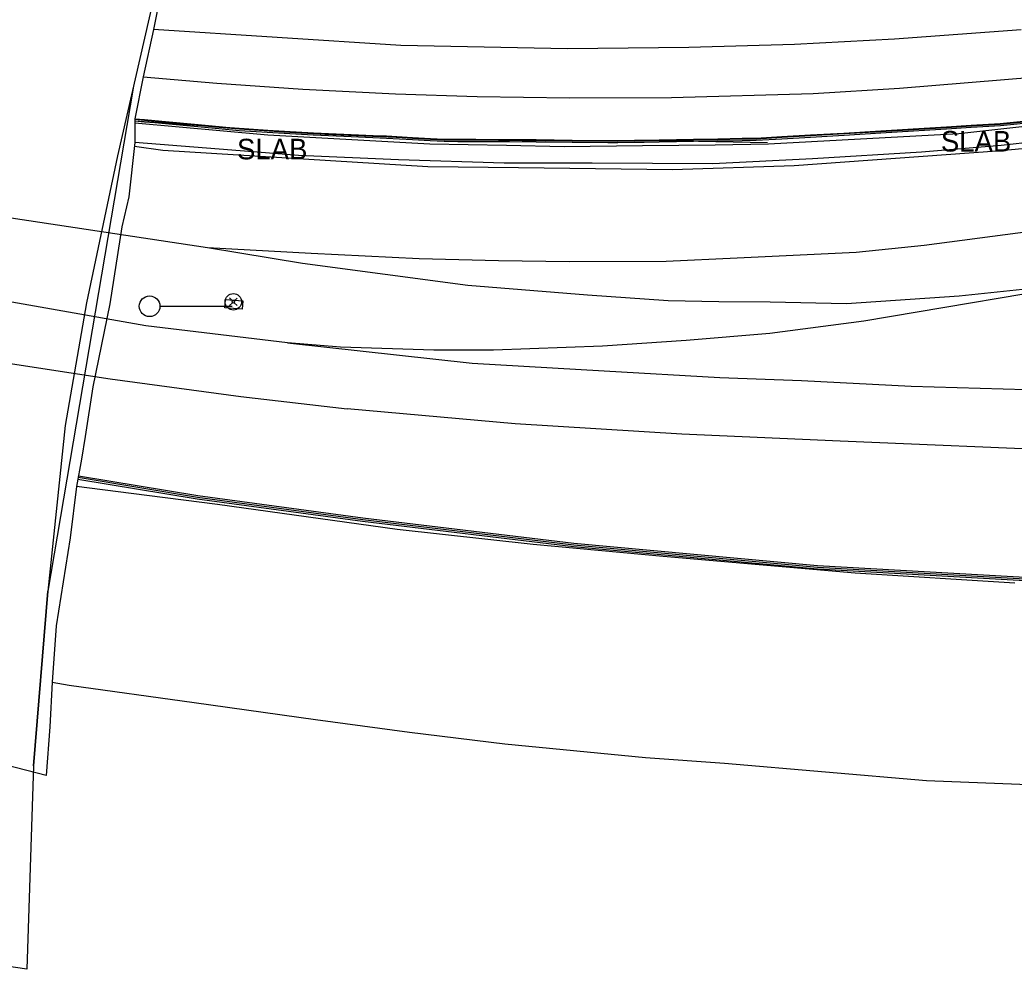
# Model space of a CAD drawing. Extents: x 368532 to 392481, y 10654822 to 10676899.
# Drawn here: x 384814.7 to 385056.2, y 10654821.9 to 10655052.5 of the extents above; entities that cross this region are included whole.
import ezdxf

# ---------------------------------------------------------------- set-up
doc = ezdxf.new("R2010")
doc.units = 0
for name, color, linetype in [('p_bridge deck', 7, 'Continuous'), ('p_drainage conc drain', 7, 'Continuous'), ('p_dtm obscured area', 7, 'Continuous'), ('p_dtm slab', 7, 'Continuous'), ('p_railroad rr control', 7, 'Continuous'), ('p_road - paved curb', 7, 'Continuous'), ('p_road guard rails', 7, 'Continuous'), ('p_road paint stripe', 7, 'Continuous'), ('p_structure antenae', 7, 'Continuous'), ('p_structure fence', 7, 'Continuous'), ('p_structure unidentified', 7, 'Continuous'), ('p_structure wall', 7, 'Continuous')]:
    doc.layers.add(name, color=color, linetype=linetype)

msp = doc.modelspace()

# ---------------------------------------------------------------- linework, layer by layer
at = {"layer": 'p_bridge deck'}
for p, q in [((384847.47, 10655058.84), (384838.39, 10655019.46)), ((384842.19, 10655035.91), (384821.47, 10654913.75)), ((384838.39, 10655019.46), (384830.92, 10654983.82)), ((384830.92, 10654983.82), (384825.73, 10654954)), ((384825.73, 10654954), (384821.47, 10654913.75)), ((384818.01, 10654871.3), (384821.47, 10654913.75)), ((384821.47, 10654913.75), (384818.01, 10654871.3)), ((384818.01, 10654871.3), (384816.44, 10654821.9)), ((384816.44, 10654821.9), (384754.81, 10654830.53))]:
    msp.add_line(p, q, dxfattribs=at)
at = {"layer": 'p_drainage conc drain'}
for p, q in [((384841.76, 10654937.45), (384828.49, 10654939.16)), ((384862.7, 10654934.8), (384841.76, 10654937.45)), ((384906.34, 10654928.71), (384862.7, 10654934.8)), ((384939.36, 10654925.04), (384906.34, 10654928.71)), ((384970.9, 10654922.15), (384939.36, 10654925.04)), ((385017.55, 10654918.08), (384970.9, 10654922.15)), ((385056.33, 10654915.69), (385017.55, 10654918.08)), ((384822.56, 10654891.64), (384826.68, 10654890.89)), ((384826.68, 10654890.89), (384857.04, 10654886.67)), ((384857.04, 10654886.67), (384886.52, 10654882.54)), ((384886.52, 10654882.54), (384909.36, 10654879.49)), ((384909.36, 10654879.49), (384932.45, 10654876.64)), ((384932.45, 10654876.64), (384966.64, 10654873.29)), ((384966.64, 10654873.29), (384985.85, 10654871.95)), ((384985.85, 10654871.95), (385034.85, 10654867.72)), ((385034.85, 10654867.72), (385085.05, 10654865.77))]:
    msp.add_line(p, q, dxfattribs=at)
at = {"layer": 'p_dtm obscured area'}
msp.add_lwpolyline([(384849.41, 10655061.7), (384847.13, 10655050.17), (384844.62, 10655038.72), (384842.64, 10655028.52), (384842.63, 10655028.37), (384842.59, 10655028.02), (384842.64, 10655027.52), (384842.6, 10655022.75), (384841.16, 10655009.52), (384839.51, 10655002.25), (384836.56, 10654983.57), (384832.43, 10654963.37), (384830.57, 10654951.29), (384829.66, 10654945.79), (384828.49, 10654939.16), (384826.93, 10654926.69), (384823.52, 10654905.33), (384822.56, 10654891.64), (384821.98, 10654880.73), (384821.13, 10654868.92), (384751.76, 10654886.82)], dxfattribs=at)
at = {"layer": 'p_dtm slab'}
for p, q in [((385042.74, 10655024.93), (385112.43, 10655032.56)), ((384842.64, 10655027.52), (384874.91, 10655024.63)), ((385102.2, 10655027.2), (385053.04, 10655022.04)), ((384874.91, 10655024.63), (384893.86, 10655023.55)), ((384893.86, 10655023.55), (384914.24, 10655022.42)), ((384996.55, 10655022.43), (385042.74, 10655024.93)), ((384874.34, 10655020.26), (384842.6, 10655022.75)), ((384914.24, 10655022.42), (384932.87, 10655022.07)), ((384932.87, 10655022.07), (384946.89, 10655021.8)), ((384946.89, 10655021.8), (384965.9, 10655021.98)), ((384965.9, 10655021.98), (384983.57, 10655022.21)), ((384983.57, 10655022.21), (384996.55, 10655022.43)), ((385053.04, 10655022.04), (385033.7, 10655020.42)), ((384882.4, 10655019.55), (384874.34, 10655020.26)), ((384906.69, 10655018.52), (384882.4, 10655019.55)), ((384932.34, 10655017.75), (384906.69, 10655018.52)), ((385007.22, 10655018.79), (384983.02, 10655017.57)), ((385033.7, 10655020.42), (385007.22, 10655018.79)), ((384953.72, 10655017.74), (384932.34, 10655017.75)), ((384983.02, 10655017.57), (384953.72, 10655017.74))]:
    msp.add_line(p, q, dxfattribs=at)
at = {"layer": 'p_railroad rr control'}
msp.add_line((384866.3, 10654982.92), (384848.72, 10654982.92), dxfattribs=at)
for points in [[(384656.28, 10655038.63), (384690.06, 10655030.11), (384707.01, 10655026.1), (384727.47, 10655021.75), (384740.68, 10655018.61), (384752.82, 10655016.33), (384766.66, 10655013.34), (384808.19, 10655005.12), (384860.24, 10654997.26)], [(384879.68, 10654974.06), (384845.34, 10654978.16), (384800.75, 10654986.07), (384750.19, 10654997.38), (384728.73, 10655002.75), (384694.45, 10655012.11), (384648.72, 10655025.44)], [(384631.83, 10655015.23), (384662.91, 10655006.32), (384697.81, 10654996.47), (384735.07, 10654986.48), (384766.89, 10654978.87), (384803.39, 10654970.4), (384836.66, 10654965.3), (384868.36, 10654960.99), (384894.16, 10654958.05)], [(384860.24, 10654997.26), (384885.45, 10654995.82), (384911.64, 10654994.53), (384930.98, 10654994.08), (384948.17, 10654993.86), (384971.68, 10654993.93), (384988.89, 10654994.69), (385017.78, 10654996.07), (385034.31, 10654997.78), (385079.83, 10655003.81)], [(384860.24, 10654997.26), (384883.36, 10654993.46), (384923.47, 10654988.09), (384952.59, 10654985.72), (384972.16, 10654984.39), (384984.43, 10654984.14), (384996.96, 10654984), (385015.49, 10654983.59), (385042.83, 10654985.5), (385078.2, 10654989.23), (385019.68, 10654979.37), (384996.88, 10654976.3), (384976.5, 10654974.63), (384956.2, 10654973.24), (384929.7, 10654972.27), (384915.21, 10654972.3), (384892.55, 10654973), (384879.68, 10654974.06), (384924.59, 10654969.16), (384956.63, 10654967.23), (384984.72, 10654965.61), (385004.52, 10654964.92), (385031.16, 10654963.57), (385059.11, 10654962.74)], [(385071.64, 10654947.75), (385013.9, 10654950.19), (384975.44, 10654951.91), (384934.96, 10654954.4), (384894.16, 10654958.05)]]:
    msp.add_lwpolyline(points, dxfattribs=at)
msp.add_circle((384846.22, 10654982.95), 2.52, dxfattribs=at)
at = {"layer": 'p_road - paved curb'}
for p, q in [((384842.59, 10655028.02), (384844.95, 10655027.79)), ((384842.63, 10655028.37), (384844.99, 10655028.14)), ((384842.64, 10655028.52), (384845, 10655028.29)), ((384844.99, 10655028.14), (384847.51, 10655027.91)), ((384845, 10655028.29), (384847.52, 10655028.06)), ((384847.52, 10655028.06), (384850.94, 10655027.75)), ((385052.78, 10655027.37), (385073.26, 10655029.45)), ((385052.79, 10655027.22), (385073.28, 10655029.3)), ((385052.82, 10655026.87), (385073.31, 10655028.95)), ((384844.95, 10655027.79), (384847.47, 10655027.56)), ((384847.47, 10655027.56), (384850.89, 10655027.25)), ((384847.51, 10655027.91), (384850.93, 10655027.6)), ((384850.89, 10655027.25), (384857.07, 10655026.68)), ((384850.93, 10655027.6), (384857.11, 10655027.03)), ((384850.94, 10655027.75), (384857.12, 10655027.18)), ((384857.07, 10655026.68), (384863.04, 10655026.13)), ((384857.11, 10655027.03), (384863.08, 10655026.48)), ((384857.12, 10655027.18), (384863.09, 10655026.63)), ((384863.04, 10655026.13), (384867.99, 10655025.67)), ((384863.08, 10655026.48), (384868.02, 10655026.02)), ((384863.09, 10655026.63), (384868.03, 10655026.17)), ((384867.99, 10655025.67), (384878.91, 10655024.99)), ((384868.02, 10655026.02), (384878.93, 10655025.34)), ((384868.03, 10655026.17), (384878.94, 10655025.49)), ((385023.77, 10655025.58), (385031.68, 10655026.05)), ((385023.78, 10655025.43), (385031.69, 10655025.9)), ((385031.68, 10655026.05), (385039.74, 10655026.56)), ((385031.69, 10655025.9), (385039.75, 10655026.41)), ((385031.71, 10655025.55), (385039.77, 10655026.06)), ((385039.74, 10655026.56), (385045.73, 10655026.93)), ((385039.75, 10655026.41), (385045.74, 10655026.78)), ((385039.77, 10655026.06), (385045.76, 10655026.43)), ((385045.73, 10655026.93), (385052.78, 10655027.37)), ((385045.74, 10655026.78), (385052.79, 10655027.22)), ((385045.76, 10655026.43), (385052.82, 10655026.87)), ((384878.91, 10655024.99), (384885.96, 10655024.59)), ((384878.93, 10655025.34), (384885.97, 10655024.94)), ((384878.94, 10655025.49), (384885.98, 10655025.09)), ((384885.96, 10655024.59), (384893.38, 10655024.28)), ((384885.97, 10655024.94), (384893.39, 10655024.63)), ((384885.98, 10655025.09), (384893.4, 10655024.78)), ((384893.38, 10655024.28), (384900.46, 10655023.97)), ((384893.39, 10655024.63), (384900.47, 10655024.32)), ((384893.4, 10655024.78), (384900.48, 10655024.47)), ((384900.46, 10655023.97), (384903.75, 10655023.82)), ((384900.47, 10655024.32), (384903.77, 10655024.17)), ((384900.48, 10655024.47), (384903.78, 10655024.32)), ((384903.75, 10655023.82), (384910.03, 10655023.46)), ((384903.77, 10655024.17), (384910.05, 10655023.81)), ((384903.78, 10655024.32), (384910.06, 10655023.96)), ((384910.03, 10655023.46), (384914.38, 10655023.22)), ((384910.05, 10655023.81), (384914.4, 10655023.57)), ((384910.06, 10655023.96), (384914.41, 10655023.72)), ((384914.38, 10655023.22), (384917.76, 10655023.04)), ((384914.4, 10655023.57), (384917.77, 10655023.39)), ((384914.41, 10655023.72), (384917.77, 10655023.54)), ((384917.77, 10655023.54), (384921.08, 10655023.52)), ((384917.77, 10655023.39), (384921.08, 10655023.37)), ((384921.08, 10655023.52), (384925.43, 10655023.51)), ((384921.08, 10655023.37), (384925.43, 10655023.36)), ((384925.43, 10655023.51), (384929.46, 10655023.5)), ((384925.43, 10655023.36), (384929.46, 10655023.35)), ((384929.46, 10655023.5), (384933.64, 10655023.49)), ((384929.46, 10655023.35), (384933.64, 10655023.34)), ((384933.64, 10655023.49), (384940.08, 10655023.44)), ((384933.64, 10655023.34), (384940.08, 10655023.29)), ((384940.08, 10655023.44), (384948.87, 10655023.33)), ((384940.08, 10655023.29), (384948.87, 10655023.18)), ((384948.87, 10655023.33), (384957.47, 10655023.26)), ((384957.47, 10655023.26), (384959.94, 10655023.22)), ((384959.94, 10655023.22), (384963.94, 10655023.29)), ((384963.94, 10655023.29), (384966.31, 10655023.34)), ((384963.94, 10655023.14), (384966.31, 10655023.19)), ((384966.31, 10655023.34), (384969.99, 10655023.41)), ((384966.31, 10655023.19), (384969.99, 10655023.26)), ((384969.99, 10655023.41), (384974.2, 10655023.46)), ((384969.99, 10655023.26), (384974.2, 10655023.31)), ((384974.2, 10655023.46), (384978.27, 10655023.54)), ((384974.2, 10655023.31), (384978.27, 10655023.39)), ((384978.27, 10655023.54), (384984.18, 10655023.65)), ((384978.27, 10655023.39), (384984.18, 10655023.5)), ((384984.18, 10655023.65), (384990.12, 10655023.76)), ((384984.18, 10655023.5), (384990.12, 10655023.61)), ((384984.19, 10655023.15), (384990.13, 10655023.26)), ((384990.12, 10655023.76), (384993.52, 10655023.82)), ((384990.12, 10655023.61), (384993.53, 10655023.67)), ((384990.13, 10655023.26), (384993.54, 10655023.32)), ((384993.52, 10655023.82), (384999.76, 10655024.17)), ((384993.53, 10655023.67), (384999.77, 10655024.02)), ((384993.54, 10655023.32), (384999.79, 10655023.67)), ((384999.76, 10655024.17), (385006.72, 10655024.57)), ((384999.77, 10655024.02), (385006.73, 10655024.42)), ((384999.79, 10655023.67), (385006.75, 10655024.07)), ((385006.72, 10655024.57), (385014.85, 10655025.04)), ((385006.73, 10655024.42), (385014.86, 10655024.89)), ((385006.75, 10655024.07), (385014.88, 10655024.54)), ((385014.85, 10655025.04), (385023.77, 10655025.58)), ((385014.86, 10655024.89), (385023.78, 10655025.43)), ((385014.88, 10655024.54), (385023.8, 10655025.08)), ((385023.8, 10655025.08), (385031.71, 10655025.55)), ((384917.76, 10655023.04), (384921.08, 10655023.02)), ((384921.08, 10655023.02), (384925.43, 10655023.01)), ((384925.43, 10655023.01), (384929.46, 10655023)), ((384929.46, 10655023), (384933.64, 10655022.99)), ((384933.64, 10655022.99), (384940.07, 10655022.94)), ((384940.07, 10655022.94), (384948.86, 10655022.83)), ((384948.86, 10655022.83), (384957.46, 10655022.76)), ((384948.87, 10655023.18), (384957.47, 10655023.11)), ((384957.46, 10655022.76), (384959.94, 10655022.72)), ((384957.47, 10655023.11), (384959.94, 10655023.07)), ((384959.94, 10655023.07), (384963.94, 10655023.14)), ((384959.94, 10655022.72), (384963.95, 10655022.79)), ((384963.95, 10655022.79), (384966.32, 10655022.84)), ((384966.32, 10655022.84), (384970, 10655022.91)), ((384970, 10655022.91), (384974.21, 10655022.96)), ((384974.21, 10655022.96), (384978.28, 10655023.04)), ((384978.28, 10655023.04), (384984.19, 10655023.15))]:
    msp.add_line(p, q, dxfattribs=at)
at = {"layer": 'p_road guard rails'}
for p, q in [((384842.59, 10655028.04), (384888.78, 10655024.74)), ((384888.78, 10655024.74), (384919.54, 10655023.43)), ((384919.54, 10655023.43), (384942.4, 10655023.13)), ((384942.4, 10655023.13), (384971.2, 10655023.25)), ((384971.2, 10655023.25), (384996.28, 10655022.74))]:
    msp.add_line(p, q, dxfattribs=at)
at = {"layer": 'p_road paint stripe'}
for p, q in [((384907.19, 10655046.33), (384847.13, 10655050.17)), ((385057.9, 10655050.11), (385027.14, 10655047.87)), ((385027.14, 10655047.87), (385002.8, 10655046.57)), ((384947.71, 10655045.53), (384907.19, 10655046.33)), ((384977.21, 10655045.83), (384947.71, 10655045.53)), ((385002.8, 10655046.57), (384977.21, 10655045.83)), ((384844.62, 10655038.72), (384862.58, 10655037.15)), ((385028.37, 10655035.94), (385067.68, 10655039.15)), ((384862.58, 10655037.15), (384883.45, 10655035.66)), ((384883.45, 10655035.66), (384905.95, 10655034.57)), ((385007.36, 10655034.68), (385028.37, 10655035.94)), ((384905.95, 10655034.57), (384925.73, 10655033.93)), ((384925.73, 10655033.93), (384948.3, 10655033.57)), ((384948.3, 10655033.57), (384972.92, 10655033.71)), ((384972.92, 10655033.71), (385007.36, 10655034.68))]:
    msp.add_line(p, q, dxfattribs=at)
at = {"layer": 'p_structure antenae'}
for p, q in [((384866.33, 10654984.26), (384865.59, 10654985)), ((384866.79, 10654984.26), (384867.47, 10654984.94)), ((384865.63, 10654983.1), (384866.33, 10654983.8)), ((384867.49, 10654983.1), (384866.79, 10654983.8))]:
    msp.add_line(p, q, dxfattribs=at)
for radius in [2, 0.311]:
    msp.add_circle((384866.56, 10654984.03), radius, dxfattribs=at)
at = {"layer": 'p_structure fence'}
for p, q in [((385051.96, 10655020.73), (385109.68, 10655026.07)), ((384842.51, 10655021.87), (384849.41, 10655020.84)), ((384849.41, 10655020.84), (384913.76, 10655016.92)), ((385002.72, 10655017.16), (385051.96, 10655020.73)), ((384913.76, 10655016.92), (384935.78, 10655016.63)), ((384935.78, 10655016.63), (384973.18, 10655016.19)), ((384973.18, 10655016.19), (385002.72, 10655017.16)), ((384828.88, 10654941.39), (384857.86, 10654936.59)), ((384857.86, 10654936.59), (384897.99, 10654931.14)), ((384897.99, 10654931.14), (384949.23, 10654924.97)), ((384949.23, 10654924.97), (385008.41, 10654919.59)), ((385008.41, 10654919.59), (385070.3, 10654916.07))]:
    msp.add_line(p, q, dxfattribs=at)
at = {"layer": 'p_structure unidentified'}
for p, q in [((384864.49, 10654982.61), (384864.65, 10654984.57)), ((384864.65, 10654984.57), (384868.86, 10654984.24)), ((384868.7, 10654982.27), (384864.49, 10654982.61)), ((384868.86, 10654984.24), (384868.7, 10654982.27))]:
    msp.add_line(p, q, dxfattribs=at)
at = {"layer": 'p_structure wall'}
for p, q in [((384828.95, 10654941.74), (384857.92, 10654936.99)), ((384828.81, 10654940.98), (384857.8, 10654936.2)), ((384857.92, 10654936.99), (384898.04, 10654931.54)), ((384857.8, 10654936.2), (384897.94, 10654930.74)), ((384898.04, 10654931.54), (384949.27, 10654925.37)), ((384897.94, 10654930.74), (384949.19, 10654924.57)), ((384949.19, 10654924.57), (385008.38, 10654919.19)), ((384949.27, 10654925.37), (385008.44, 10654919.99)), ((385008.44, 10654919.99), (385070.33, 10654916.47)), ((385008.38, 10654919.19), (385070.28, 10654915.67))]:
    msp.add_line(p, q, dxfattribs=at)

# ---------------------------------------------------------------- texts
at = {"layer": 'p_dtm slab'}
for p in [(385036.52, 10655020.54), (384865.58, 10655018.64)]:
    msp.add_text(' SLAB', height=5, dxfattribs=at).set_placement(p)

doc.saveas('drawing.dxf')
